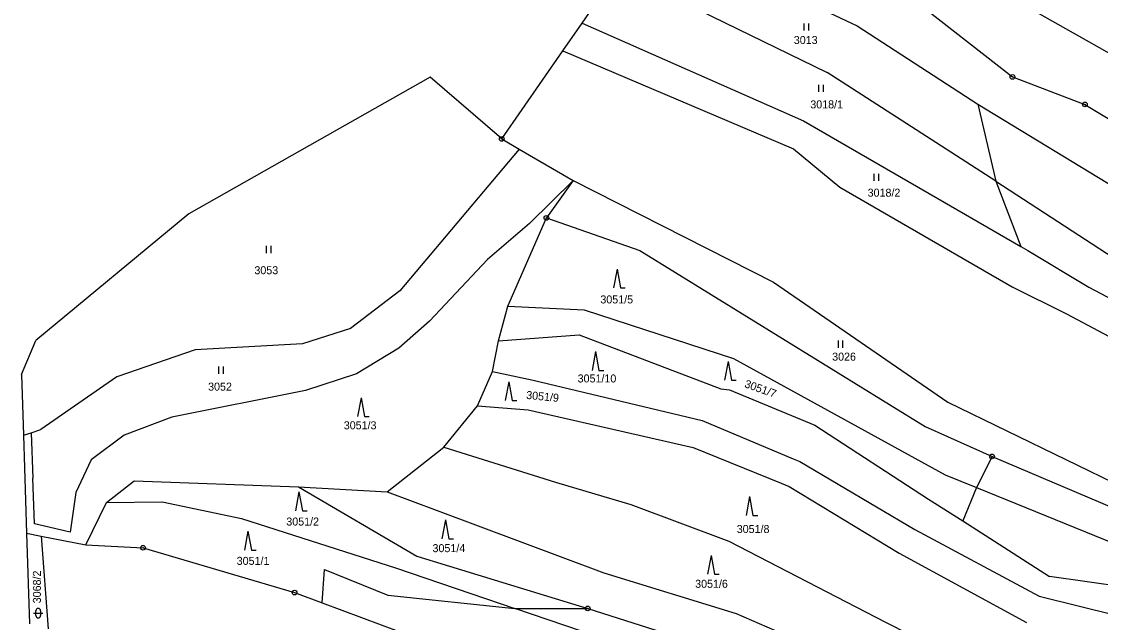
# Model space of a CAD drawing. Extents: x -593183 to -588034, y -1130415 to -1124994.
# Drawn here: x -592181.6 to -591952.4, y -1126890.9 to -1126763.3 of the extents above; entities that cross this region are included whole.
import ezdxf

# ---------------------------------------------------------------- set-up
doc = ezdxf.new("R2010")
doc.units = 0
for name, color, linetype in [('Vrstva 1', 7, 'Continuous'), ('Vrstva 13', 7, 'Continuous'), ('Vrstva 18', 7, 'Continuous'), ('Vrstva 24', 7, 'Continuous'), ('Vrstva 25', 7, 'Continuous')]:
    doc.layers.add(name, color=color, linetype=linetype)

msp = doc.modelspace()

# ---------------------------------------------------------------- linework, layer by layer
at = {"layer": 'Vrstva 1'}
for p, q in [((-592050.53, -1126742.32), (-592004.09, -1126764.23)), ((-592054.8, -1126752.52), (-592010.47, -1126774.13)), ((-591982.18, -1126752.01), (-591948.22, -1126771.34)), ((-591996.98, -1126754.79), (-591971.07, -1126775.07)), ((-592062.53, -1126763.67), (-592015.5, -1126784.41)), ((-592004.09, -1126764.23), (-591978.44, -1126780.88)), ((-592066.6, -1126769.54), (-592017.59, -1126790.35)), ((-591974.62, -1126797.23), (-592010.47, -1126774.13)), ((-591971.07, -1126775.07), (-591955.66, -1126780.92)), ((-591978.44, -1126780.88), (-591941.49, -1126803.35)), ((-591978.44, -1126780.88), (-591974.62, -1126797.23)), ((-591955.66, -1126780.92), (-591908.05, -1126809.8)), ((-592015.5, -1126784.41), (-591969.27, -1126811.1)), ((-592079.59, -1126788.26), (-592075.9, -1126790.46)), ((-592075.9, -1126790.46), (-592101.26, -1126820.48)), ((-592075.9, -1126790.46), (-592064.43, -1126797.06)), ((-592017.59, -1126790.35), (-592007.77, -1126798.52)), ((-592064.43, -1126797.06), (-592073.72, -1126806.22)), ((-592064.43, -1126797.06), (-592070.1, -1126805.04)), ((-592064.43, -1126797.06), (-592021.87, -1126818.7)), ((-592007.77, -1126798.52), (-591971.14, -1126819.67)), ((-591974.62, -1126797.23), (-591949.67, -1126813.47)), ((-591974.62, -1126797.23), (-591969.27, -1126811.1)), ((-592078.27, -1126823.79), (-592070.1, -1126805.04)), ((-592070.1, -1126805.04), (-592050.23, -1126811.95)), ((-592073.72, -1126806.22), (-592082.61, -1126813.83)), ((-592050.23, -1126811.95), (-591989.63, -1126849.33)), ((-591969.27, -1126811.1), (-591967.83, -1126811.93)), ((-591967.83, -1126811.93), (-591954.81, -1126819.75)), ((-592082.61, -1126813.83), (-592094.97, -1126826.94)), ((-592021.87, -1126818.7), (-591984.83, -1126844.16)), ((-592101.26, -1126820.48), (-592111.72, -1126828.52)), ((-591971.14, -1126819.67), (-591959.62, -1126825.38)), ((-591954.81, -1126819.75), (-591921.03, -1126837.64)), ((-592080.29, -1126831.1), (-592078.27, -1126823.79)), ((-592078.27, -1126823.79), (-592062.07, -1126824.57)), ((-592062.07, -1126824.57), (-592030.31, -1126834.9)), ((-591959.62, -1126825.38), (-591924.06, -1126844.27)), ((-592094.97, -1126826.94), (-592101.46, -1126832.7)), ((-592111.72, -1126828.52), (-592121.91, -1126831.75)), ((-592080.29, -1126831.1), (-592063.13, -1126829.83)), ((-592063.13, -1126829.83), (-592033, -1126841.34)), ((-592144.76, -1126833.06), (-592161.38, -1126838.76)), ((-592121.91, -1126831.75), (-592144.76, -1126833.06)), ((-592101.46, -1126832.7), (-592110.43, -1126838.14)), ((-592081.58, -1126837.66), (-592080.29, -1126831.1)), ((-592030.31, -1126834.9), (-591985.36, -1126859.57)), ((-592084.73, -1126844.92), (-592081.58, -1126837.66)), ((-592081.58, -1126837.66), (-592072.94, -1126839.48)), ((-592161.38, -1126838.76), (-592177.5, -1126849.94)), ((-592110.43, -1126838.14), (-592121.28, -1126841.67)), ((-592072.94, -1126839.48), (-592037.02, -1126848.06)), ((-592121.28, -1126841.67), (-592149.71, -1126847.31)), ((-592033, -1126841.34), (-592031.16, -1126841.57)), ((-592031.16, -1126841.57), (-592013.04, -1126849.04)), ((-591984.83, -1126844.16), (-591932.97, -1126869.39)), ((-592091.87, -1126853.72), (-592084.73, -1126844.92)), ((-592084.73, -1126844.92), (-592073.96, -1126845.77)), ((-592073.96, -1126845.77), (-592038.9, -1126853.75)), ((-592149.71, -1126847.31), (-592159.78, -1126851.14)), ((-592037.02, -1126848.06), (-592017.65, -1126856.16)), ((-592013.04, -1126849.04), (-591988.9, -1126864.73)), ((-592181.2, -1126851.19), (-592179.6, -1126850.65)), ((-592179.6, -1126850.65), (-592177.5, -1126849.94)), ((-592179.6, -1126850.65), (-592179.23, -1126860.28)), ((-592159.78, -1126851.14), (-592166.82, -1126856.4)), ((-591989.63, -1126849.33), (-591975.41, -1126855.67)), ((-592103.96, -1126863.22), (-592091.87, -1126853.72)), ((-592091.87, -1126853.72), (-592068.13, -1126861.14)), ((-592038.9, -1126853.75), (-592020.22, -1126861.33)), ((-591975.41, -1126855.67), (-591978.72, -1126862.27)), ((-591975.41, -1126855.67), (-591934.65, -1126873)), ((-592166.82, -1126856.4), (-592170.1, -1126863.32)), ((-592017.65, -1126856.16), (-592016.26, -1126856.73)), ((-592016.26, -1126856.73), (-591991.83, -1126871.18)), ((-592178.84, -1126870.01), (-592179.23, -1126860.28)), ((-591985.36, -1126859.57), (-591978.72, -1126862.27)), ((-592163.55, -1126865.45), (-592157.69, -1126860.89)), ((-592157.69, -1126860.89), (-592122.75, -1126862.14)), ((-592122.75, -1126862.14), (-592097.66, -1126876.83)), ((-592122.75, -1126862.14), (-592103.96, -1126863.22)), ((-592068.13, -1126861.14), (-592052.15, -1126865.86)), ((-592020.22, -1126861.33), (-592018.49, -1126862.05)), ((-592018.49, -1126862.05), (-591995.15, -1126876.2)), ((-591978.72, -1126862.27), (-591981.62, -1126869.38)), ((-591978.72, -1126862.27), (-591941.67, -1126877.35)), ((-592170.1, -1126863.32), (-592171.27, -1126871.74)), ((-592103.96, -1126863.22), (-592093.28, -1126867.15)), ((-591988.9, -1126864.73), (-591981.62, -1126869.38)), ((-592167.93, -1126874.44), (-592163.55, -1126865.45)), ((-592163.55, -1126865.45), (-592151.77, -1126865.3)), ((-592151.77, -1126865.3), (-592134.88, -1126868.84)), ((-592093.28, -1126867.15), (-592057.9, -1126880.38)), ((-592052.15, -1126865.86), (-592031.31, -1126873.67)), ((-592134.88, -1126868.84), (-592101.96, -1126879.38)), ((-591981.62, -1126869.38), (-591963.21, -1126881.15)), ((-592180.53, -1126872), (-592177.42, -1126872.6)), ((-592171.27, -1126871.74), (-592178.84, -1126870.01)), ((-591991.83, -1126871.18), (-591965.36, -1126885.38)), ((-592177.42, -1126872.6), (-592167.93, -1126874.44)), ((-592177.42, -1126872.6), (-592175.97, -1126892.26)), ((-592031.31, -1126873.67), (-591998.07, -1126890.89)), ((-592167.93, -1126874.44), (-592155.81, -1126875.07)), ((-592155.81, -1126875.07), (-592123.61, -1126884.6)), ((-591995.15, -1126876.2), (-591968.08, -1126890.97)), ((-592097.66, -1126876.83), (-592061.32, -1126887.95)), ((-592117.71, -1126886.79), (-592117.24, -1126879.72)), ((-592117.24, -1126879.72), (-592103.81, -1126885.17)), ((-592101.96, -1126879.38), (-592076.79, -1126887.95)), ((-592057.9, -1126880.38), (-592029.79, -1126889.06)), ((-591946.12, -1126883.64), (-591963.21, -1126881.15)), ((-592123.61, -1126884.6), (-592117.71, -1126886.79)), ((-592103.81, -1126885.17), (-592076.79, -1126887.95)), ((-591965.36, -1126885.38), (-591949.11, -1126889.36)), ((-592117.71, -1126886.79), (-592067.64, -1126905.36)), ((-592076.79, -1126887.95), (-592061.32, -1126887.95)), ((-592062.61, -1126892.77), (-592076.79, -1126887.95)), ((-592061.32, -1126887.95), (-592028.99, -1126898.22)), ((-592029.79, -1126889.06), (-592004.21, -1126900.07)), ((-591998.07, -1126890.89), (-591983.39, -1126898.26))]:
    msp.add_line(p, q, dxfattribs=at)
at = {"layer": 'Vrstva 13'}
for p, q in [((-592062.53, -1126763.67), (-592054.8, -1126752.52)), ((-592066.6, -1126769.54), (-592062.53, -1126763.67)), ((-592079.59, -1126788.26), (-592066.6, -1126769.54)), ((-592094.8, -1126775.16), (-592146.06, -1126804.17)), ((-592079.59, -1126788.26), (-592094.8, -1126775.16)), ((-592146.06, -1126804.17), (-592178.56, -1126831.03)), ((-592181.61, -1126838.28), (-592178.56, -1126831.03)), ((-592181.61, -1126838.28), (-592181.2, -1126851.19)), ((-592181.2, -1126851.19), (-592180.53, -1126872)), ((-592180.53, -1126872), (-592179.91, -1126891.21))]:
    msp.add_line(p, q, dxfattribs=at)
at = {"layer": 'Vrstva 24'}
for centre, radius in [((-591971.07, -1126775.07), 0.5), ((-591971.07, -1126775.07), 0.0327), ((-591955.66, -1126780.92), 0.5), ((-591955.66, -1126780.92), 0.0327), ((-592079.59, -1126788.26), 0.5), ((-592079.59, -1126788.26), 0.0327), ((-592070.1, -1126805.04), 0.5), ((-592070.1, -1126805.04), 0.0327), ((-591975.41, -1126855.67), 0.5), ((-591975.41, -1126855.67), 0.0327), ((-592155.81, -1126875.07), 0.5), ((-592155.81, -1126875.07), 0.0327), ((-592123.61, -1126884.6), 0.5), ((-592123.61, -1126884.6), 0.0327), ((-592061.32, -1126887.95), 0.5), ((-592061.32, -1126887.95), 0.0327)]:
    msp.add_circle(centre, radius, dxfattribs=at)
at = {"layer": 'Vrstva 25'}
for p, q in [((-592015.39, -1126763.71), (-592015.39, -1126765.21)), ((-592014.36, -1126765.21), (-592014.36, -1126763.71)), ((-592012.27, -1126776.77), (-592012.27, -1126778.27)), ((-592011.24, -1126778.27), (-592011.24, -1126776.77)), ((-592000.51, -1126795.65), (-592000.51, -1126797.15)), ((-591999.48, -1126797.15), (-591999.48, -1126795.65)), ((-592129.61, -1126810.98), (-592129.61, -1126812.48)), ((-592128.59, -1126812.48), (-592128.59, -1126810.98)), ((-592055.09, -1126815.89), (-592055.83, -1126819.89)), ((-592055.09, -1126815.89), (-592054.36, -1126819.89)), ((-592054.36, -1126819.89), (-592053.36, -1126819.89)), ((-592008.13, -1126831.09), (-592008.13, -1126832.59)), ((-592007.1, -1126832.59), (-592007.1, -1126831.09)), ((-592059.65, -1126833.4), (-592060.39, -1126837.4)), ((-592059.65, -1126833.4), (-592058.92, -1126837.4)), ((-592139.75, -1126836.61), (-592139.75, -1126838.11)), ((-592138.72, -1126838.11), (-592138.72, -1126836.61)), ((-592058.92, -1126837.4), (-592057.92, -1126837.4)), ((-592031.49, -1126835.51), (-592032.22, -1126839.51)), ((-592031.49, -1126835.51), (-592030.76, -1126839.51)), ((-592078.11, -1126839.82), (-592078.84, -1126843.82)), ((-592078.11, -1126839.82), (-592077.38, -1126843.82)), ((-592030.76, -1126839.51), (-592029.76, -1126839.51)), ((-592109.46, -1126843.21), (-592110.2, -1126847.21)), ((-592109.46, -1126843.21), (-592108.73, -1126847.21)), ((-592077.38, -1126843.82), (-592076.38, -1126843.82)), ((-592108.73, -1126847.21), (-592107.73, -1126847.21)), ((-592122.68, -1126863.2), (-592123.42, -1126867.2)), ((-592122.68, -1126863.2), (-592121.95, -1126867.2)), ((-592026.93, -1126864.22), (-592027.67, -1126868.22)), ((-592026.93, -1126864.22), (-592026.2, -1126868.22)), ((-592121.95, -1126867.2), (-592120.95, -1126867.2)), ((-592091.54, -1126869.15), (-592092.28, -1126873.15)), ((-592091.54, -1126869.15), (-592090.81, -1126873.15)), ((-592026.2, -1126868.22), (-592025.2, -1126868.22)), ((-592133.5, -1126871.56), (-592134.23, -1126875.56)), ((-592133.5, -1126871.56), (-592132.77, -1126875.56)), ((-592090.81, -1126873.15), (-592089.81, -1126873.15)), ((-592132.77, -1126875.56), (-592131.77, -1126875.56)), ((-592035.1, -1126876.71), (-592035.84, -1126880.71)), ((-592035.1, -1126876.71), (-592034.37, -1126880.71)), ((-592034.37, -1126880.71), (-592033.37, -1126880.71)), ((-592179.08, -1126888.97), (-592177.08, -1126888.97)), ((-592178.58, -1126889.47), (-592178.58, -1126888.47)), ((-592177.58, -1126888.47), (-592177.58, -1126889.47))]:
    msp.add_line(p, q, dxfattribs=at)
for centre, start, end in [((-592178.08, -1126888.47), 90, 180), ((-592178.08, -1126888.47), 0, 90), ((-592178.08, -1126889.47), 180, 270), ((-592178.08, -1126889.47), 270, 0)]:
    msp.add_arc(centre, 0.5, start, end, dxfattribs=at)

# ---------------------------------------------------------------- texts
at = {"layer": 'Vrstva 18'}
for s, p in [('3013', (-592017.53, -1126768.1)), ('3018/1', (-592014.02, -1126781.77)), ('3018/2', (-592001.84, -1126800.52)), ('3053', (-592132.14, -1126816.99)), ('3051/5', (-592058.63, -1126823.19)), ('3026', (-592009.38, -1126835.34)), ('3051/10', (-592063.46, -1126839.97)), ('3052', (-592141.98, -1126841.71)), ('3051/3', (-592113.15, -1126849.92)), ('3051/2', (-592125.36, -1126870.36)), ('3051/8', (-592029.65, -1126871.94)), ('3051/4', (-592094.29, -1126876.01)), ('3051/1', (-592135.9, -1126878.71)), ('3051/6', (-592038.49, -1126883.58))]:
    msp.add_text(s, height=1.7, dxfattribs=at).set_placement(p)
for s, rotation, p in [('3051/7', 340.5107, (-592028.15, -1126840.94)), ('3051/9', 354.4786, (-592074.45, -1126843.45)), ('3068/2', 90, (-592177.5, -1126886.87))]:
    msp.add_text(s, height=1.7, rotation=rotation, dxfattribs=at).set_placement(p)

doc.saveas('drawing.dxf')
